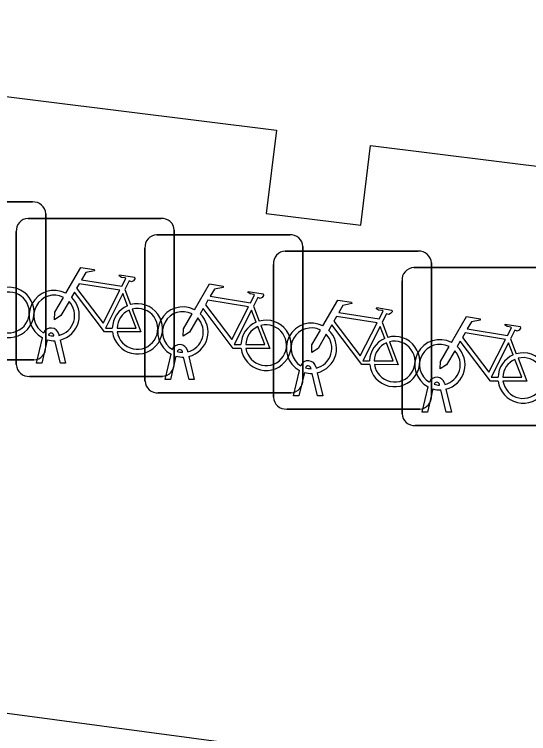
# Model space of a CAD drawing. Extents: x 161696 to 162377, y 380761 to 381673.
# Drawn here: x 162089.82 to 162093.073, y 381274.109 to 381278.658 of the extents above; entities that cross this region are included whole.
import ezdxf

# ---------------------------------------------------------------- set-up
doc = ezdxf.new("R2010")
doc.units = 0
for name, color, linetype in [('IMGEO_Fietsenrek', 7, 'Continuous'), ('IMGEO_Pand', 7, 'Continuous'), ('IMGEO_Voetpad_open', 7, 'Continuous')]:
    doc.layers.add(name, color=color, linetype=linetype)

msp = doc.modelspace()

# ---------------------------------------------------------------- linework, layer by layer
at = {"layer": 'IMGEO_Fietsenrek'}
for p, q in [((162089.0939, 381277.4715), (162089.9348, 381277.4715)), ((162089.9348, 381277.4715), (162089.0939, 381277.4715)), ((162090.0185, 381277.3971), (162090.0185, 381276.5562)), ((162090.0185, 381276.5562), (162090.0185, 381277.3971)), ((162089.9069, 381277.3675), (162090.7478, 381277.3675)), ((162090.7478, 381277.3675), (162089.9069, 381277.3675)), ((162089.8325, 381276.4429), (162089.8325, 381277.2838)), ((162089.8325, 381277.2838), (162089.8325, 381276.4429)), ((162090.7209, 381277.2635), (162091.5618, 381277.2635)), ((162091.5618, 381277.2635), (162090.7209, 381277.2635)), ((162090.8315, 381277.2931), (162090.8315, 381276.4522)), ((162090.8315, 381276.4522), (162090.8315, 381277.2931)), ((162090.6465, 381276.3389), (162090.6465, 381277.1798)), ((162090.6465, 381277.1798), (162090.6465, 381276.3389)), ((162091.6455, 381277.1891), (162091.6455, 381276.3482)), ((162091.6455, 381276.3482), (162091.6455, 381277.1891)), ((162091.5339, 381277.1605), (162092.3748, 381277.1605)), ((162092.3748, 381277.1605), (162091.5339, 381277.1605)), ((162091.4595, 381276.2359), (162091.4595, 381277.0768)), ((162091.4595, 381277.0768), (162091.4595, 381276.2359)), ((162092.4585, 381277.0861), (162092.4585, 381276.2452)), ((162092.4585, 381276.2452), (162092.4585, 381277.0861)), ((162092.3469, 381277.0565), (162093.1878, 381277.0565)), ((162093.1878, 381277.0565), (162092.3469, 381277.0565)), ((162092.2725, 381276.1319), (162092.2725, 381276.9728)), ((162092.2725, 381276.9728), (162092.2725, 381276.1319)), ((162090.5192, 381276.9172), (162090.5555, 381276.822)), ((162091.3332, 381276.8132), (162091.3695, 381276.718)), ((162092.1462, 381276.7102), (162092.1825, 381276.615)), ((162090.0699, 381276.6239), (162090.0689, 381276.6282)), ((162090.1006, 381276.6354), (162090.1024, 381276.6275)), ((162089.9595, 381276.4523), (162089.9978, 381276.6123)), ((162090.0282, 381276.6001), (162089.9929, 381276.4523)), ((162090.111, 381276.4523), (162090.0771, 381276.594)), ((162090.1094, 381276.5983), (162090.1444, 381276.4523)), ((162092.9592, 381276.6062), (162092.9955, 381276.511)), ((162090.9146, 381276.5314), (162090.9164, 381276.5235)), ((162090.7735, 381276.3483), (162090.8118, 381276.5083)), ((162090.8422, 381276.4961), (162090.8069, 381276.3483)), ((162090.8839, 381276.5199), (162090.8829, 381276.5242)), ((162090.925, 381276.3483), (162090.8911, 381276.49)), ((162090.9234, 381276.4943), (162090.9584, 381276.3483)), ((162089.9441, 381276.4725), (162089.1032, 381276.4725)), ((162089.1032, 381276.4725), (162089.9441, 381276.4725)), ((162089.9929, 381276.4523), (162089.9595, 381276.4523)), ((162090.1444, 381276.4523), (162090.111, 381276.4523)), ((162091.5865, 381276.2453), (162091.6248, 381276.4053)), ((162091.6552, 381276.3931), (162091.6199, 381276.2453)), ((162091.6969, 381276.4169), (162091.6959, 381276.4212)), ((162091.7276, 381276.4284), (162091.7294, 381276.4205)), ((162091.7364, 381276.3913), (162091.7714, 381276.2453)), ((162090.7571, 381276.3685), (162089.9162, 381276.3685)), ((162089.9162, 381276.3685), (162090.7571, 381276.3685)), ((162090.8069, 381276.3483), (162090.7735, 381276.3483)), ((162090.9584, 381276.3483), (162090.925, 381276.3483)), ((162091.738, 381276.2453), (162091.7041, 381276.387)), ((162092.3995, 381276.1413), (162092.4378, 381276.3013)), ((162092.5099, 381276.3129), (162092.5089, 381276.3172)), ((162092.5406, 381276.3244), (162092.5424, 381276.3165)), ((162091.5711, 381276.2645), (162090.7302, 381276.2645)), ((162090.7302, 381276.2645), (162091.5711, 381276.2645)), ((162092.4682, 381276.2891), (162092.4329, 381276.1413)), ((162092.551, 381276.1413), (162092.5171, 381276.283)), ((162092.5494, 381276.2873), (162092.5844, 381276.1413)), ((162091.6199, 381276.2453), (162091.5865, 381276.2453)), ((162091.7714, 381276.2453), (162091.738, 381276.2453)), ((162092.3841, 381276.1615), (162091.5432, 381276.1615)), ((162091.5432, 381276.1615), (162092.3841, 381276.1615)), ((162092.4329, 381276.1413), (162092.3995, 381276.1413)), ((162092.5844, 381276.1413), (162092.551, 381276.1413)), ((162093.1971, 381276.0575), (162092.3562, 381276.0575)), ((162092.3562, 381276.0575), (162093.1971, 381276.0575))]:
    msp.add_line(p, q, dxfattribs=at)
for points in [[(162090.1451, 381276.8942), (162090.2398, 381277.0577), (162090.326, 381277.0439), (162090.3277, 381277.0352), (162090.2716, 381277.0243), (162090.2454, 381276.979), (162090.5006, 381276.9382)], [(162090.5006, 381276.9382), (162090.5256, 381276.987), (162090.5205, 381276.991), (162090.4973, 381276.9947), (162090.4846, 381277.0022), (162090.4836, 381277.0053), (162090.4858, 381277.0099), (162090.5806, 381276.9948), (162090.5829, 381276.9845), (162090.5735, 381276.9721), (162090.5611, 381276.9657), (162090.5466, 381276.9719), (162090.5192, 381276.9172)], [(162090.4877, 381276.913), (162090.2309, 381276.954), (162090.2142, 381276.9252), (162090.3812, 381276.7049), (162090.4877, 381276.913)], [(162090.9591, 381276.7902), (162091.0538, 381276.9537), (162091.14, 381276.9399), (162091.1417, 381276.9312), (162091.0856, 381276.9203), (162091.0594, 381276.875), (162091.3146, 381276.8342)], [(162090.4408, 381276.6495), (162090.3911, 381276.6496), (162090.2004, 381276.9013), (162090.1814, 381276.8685)], [(162090.5357, 381276.815), (162090.5064, 381276.8918), (162090.397, 381276.6737), (162090.4397, 381276.6736)], [(162091.3146, 381276.8342), (162091.3396, 381276.883), (162091.3345, 381276.887), (162091.3113, 381276.8907), (162091.2986, 381276.8982), (162091.2976, 381276.9013), (162091.2998, 381276.9059), (162091.3946, 381276.8908), (162091.3969, 381276.8805), (162091.3875, 381276.8681), (162091.3751, 381276.8617), (162091.3606, 381276.8679), (162091.3332, 381276.8132)], [(162090.1658, 381276.8417), (162090.1142, 381276.7525), (162090.0743, 381276.7265), (162090.0755, 381276.774), (162090.13, 381276.8682)], [(162091.3017, 381276.809), (162091.0449, 381276.85), (162091.0282, 381276.8212), (162091.1952, 381276.6009), (162091.3017, 381276.809)], [(162091.7721, 381276.6872), (162091.8668, 381276.8507), (162091.953, 381276.8369), (162091.9547, 381276.8282), (162091.8986, 381276.8173), (162091.8724, 381276.772), (162092.1276, 381276.7312)], [(162092.1276, 381276.7312), (162092.1526, 381276.78), (162092.1475, 381276.784), (162092.1243, 381276.7877), (162092.1116, 381276.7952), (162092.1106, 381276.7983), (162092.1128, 381276.8029), (162092.2076, 381276.7878), (162092.2099, 381276.7775), (162092.2005, 381276.7651), (162092.1881, 381276.7587), (162092.1736, 381276.7649), (162092.1462, 381276.7102)], [(162090.4697, 381276.6735), (162090.5896, 381276.6733), (162090.5464, 381276.7869)], [(162090.5662, 381276.7938), (162090.6212, 381276.6492), (162090.4711, 381276.6495)], [(162090.9798, 381276.7377), (162090.9282, 381276.6485), (162090.8883, 381276.6225), (162090.8895, 381276.67), (162090.944, 381276.7642)], [(162091.2548, 381276.5455), (162091.2051, 381276.5456), (162091.0144, 381276.7973), (162090.9954, 381276.7645)], [(162091.3497, 381276.711), (162091.3204, 381276.7878), (162091.211, 381276.5697), (162091.2537, 381276.5696)], [(162092.1147, 381276.706), (162091.8579, 381276.747), (162091.8412, 381276.7182), (162092.0082, 381276.4979), (162092.1147, 381276.706)], [(162092.5851, 381276.5832), (162092.6798, 381276.7467), (162092.766, 381276.7329), (162092.7677, 381276.7242), (162092.7116, 381276.7133), (162092.6854, 381276.668), (162092.9406, 381276.6272)], [(162091.2837, 381276.5695), (162091.4036, 381276.5693), (162091.3604, 381276.6829)], [(162091.3802, 381276.6898), (162091.4352, 381276.5452), (162091.2851, 381276.5455)], [(162091.7928, 381276.6347), (162091.7412, 381276.5455), (162091.7013, 381276.5195), (162091.7025, 381276.567), (162091.757, 381276.6612)], [(162092.0678, 381276.4425), (162092.0181, 381276.4426), (162091.8274, 381276.6943), (162091.8084, 381276.6615)], [(162092.1627, 381276.608), (162092.1334, 381276.6848), (162092.024, 381276.4667), (162092.0667, 381276.4666)], [(162092.9406, 381276.6272), (162092.9656, 381276.676), (162092.9605, 381276.68), (162092.9373, 381276.6837), (162092.9246, 381276.6912), (162092.9236, 381276.6943), (162092.9258, 381276.6989), (162093.0206, 381276.6838), (162093.0229, 381276.6735), (162093.0135, 381276.6611), (162093.0011, 381276.6547), (162092.9866, 381276.6609), (162092.9592, 381276.6062)], [(162092.9277, 381276.602), (162092.6709, 381276.643), (162092.6542, 381276.6142), (162092.8212, 381276.3939), (162092.9277, 381276.602)], [(162092.0967, 381276.4665), (162092.2166, 381276.4663), (162092.1734, 381276.5799)], [(162092.1932, 381276.5868), (162092.2482, 381276.4422), (162092.0981, 381276.4425)], [(162092.8808, 381276.3385), (162092.8311, 381276.3386), (162092.6404, 381276.5903), (162092.6214, 381276.5575)], [(162092.9757, 381276.504), (162092.9464, 381276.5808), (162092.837, 381276.3627), (162092.8797, 381276.3626)], [(162092.6058, 381276.5307), (162092.5542, 381276.4415), (162092.5143, 381276.4155), (162092.5155, 381276.463), (162092.57, 381276.5572)], [(162093.0062, 381276.4828), (162093.0612, 381276.3382), (162092.9111, 381276.3385)], [(162092.9097, 381276.3625), (162093.0296, 381276.3623), (162092.9864, 381276.4759)]]:
    msp.add_lwpolyline(points, dxfattribs=at)
for centre, radius, start, end in [((162089.9406, 381277.3938), 0.0779, 2.4484, 94.2845), ((162089.9406, 381277.3938), 0.0779, 2.4484, 94.2845), ((162089.9102, 381277.2896), 0.0779, 92.4484, 184.2845), ((162089.9102, 381277.2896), 0.0779, 92.4484, 184.2845), ((162090.7536, 381277.2898), 0.0779, 2.4484, 94.2845), ((162090.7536, 381277.2898), 0.0779, 2.4484, 94.2845), ((162090.7242, 381277.1856), 0.0779, 92.4484, 184.2845), ((162090.7242, 381277.1856), 0.0779, 92.4484, 184.2845), ((162091.5676, 381277.1858), 0.0779, 2.4484, 94.2845), ((162091.5676, 381277.1858), 0.0779, 2.4484, 94.2845), ((162091.5372, 381277.0826), 0.0779, 92.4484, 184.2845), ((162091.5372, 381277.0826), 0.0779, 92.4484, 184.2845), ((162092.3806, 381277.0828), 0.0779, 2.4484, 94.2845), ((162092.3806, 381277.0828), 0.0779, 2.4484, 94.2845), ((162092.3502, 381276.9786), 0.0779, 92.4484, 184.2845), ((162092.3502, 381276.9786), 0.0779, 92.4484, 184.2845), ((162089.7857, 381276.7729), 0.159, 187.0065, 105.7708), ((162089.7857, 381276.7729), 0.129, 188.6715, 104.5883), ((162090.0721, 381276.7529), 0.159, 62.6766, 242.1369), ((162090.0721, 381276.7529), 0.129, 63.3192, 238.903), ((162090.0721, 381276.7529), 0.159, 283.5766, 46.6042), ((162090.0721, 381276.7529), 0.129, 283.6043, 43.4302), ((162090.5987, 381276.6689), 0.159, 113.3408, 178.3217), ((162090.5987, 381276.6689), 0.159, 187.0065, 105.7708), ((162090.5987, 381276.6689), 0.129, 188.6715, 104.5883), ((162090.8861, 381276.6489), 0.159, 62.6766, 242.1369), ((162090.5987, 381276.6689), 0.129, 113.923, 177.9556), ((162090.8861, 381276.6489), 0.129, 63.3192, 238.903), ((162090.8861, 381276.6489), 0.159, 283.5766, 46.6042), ((162090.8861, 381276.6489), 0.129, 283.6043, 43.4302), ((162091.4127, 381276.5649), 0.159, 113.3408, 178.3217), ((162091.4127, 381276.5649), 0.159, 187.0065, 105.7708), ((162090.0519, 381276.6243), 0.0499, 12.8025, 158.6934), ((162091.4127, 381276.5649), 0.129, 113.923, 177.9556), ((162091.4127, 381276.5649), 0.129, 188.6715, 104.5883), ((162091.6991, 381276.5459), 0.159, 62.6766, 242.1369), ((162091.6991, 381276.5459), 0.129, 63.3192, 238.903), ((162091.6991, 381276.5459), 0.159, 283.5766, 46.6042), ((162090.0519, 381276.6243), 0.0174, 12.8025, 163.4502), ((162090.0721, 381276.7529), 0.129, 253.415, 269.0204), ((162091.6991, 381276.5459), 0.129, 283.6043, 43.4302), ((162092.2257, 381276.4619), 0.159, 187.0065, 105.7708), ((162090.0721, 381276.7529), 0.159, 253.9967, 271.7867), ((162090.8659, 381276.5203), 0.0499, 12.8025, 158.6934), ((162092.2257, 381276.4619), 0.159, 113.3408, 178.3217), ((162092.2257, 381276.4619), 0.129, 113.923, 177.9556), ((162092.2257, 381276.4619), 0.129, 188.6715, 104.5883), ((162092.5121, 381276.4419), 0.159, 62.6766, 242.1369), ((162092.5121, 381276.4419), 0.129, 63.3192, 238.903), ((162089.9408, 381276.5504), 0.0779, 272.4484, 4.2845), ((162089.9408, 381276.5504), 0.0779, 272.4484, 4.2845), ((162090.8659, 381276.5203), 0.0174, 12.8025, 163.4502), ((162090.8861, 381276.6489), 0.129, 253.415, 269.0204), ((162092.5121, 381276.4419), 0.129, 283.6043, 43.4302), ((162092.5121, 381276.4419), 0.159, 283.5766, 46.6042), ((162090.8861, 381276.6489), 0.159, 253.9967, 271.7867), ((162093.0387, 381276.3579), 0.159, 113.3408, 178.3217), ((162093.0387, 381276.3579), 0.159, 187.0065, 105.7708), ((162093.0387, 381276.3579), 0.129, 188.6715, 104.5883), ((162089.9104, 381276.4462), 0.0779, 182.4484, 274.2845), ((162089.9104, 381276.4462), 0.0779, 182.4484, 274.2845), ((162090.7538, 381276.4464), 0.0779, 272.4484, 4.2845), ((162090.7538, 381276.4464), 0.0779, 272.4484, 4.2845), ((162091.6789, 381276.4173), 0.0499, 12.8025, 158.6934), ((162091.6789, 381276.4173), 0.0174, 12.8025, 163.4502), ((162093.0387, 381276.3579), 0.129, 113.923, 177.9556), ((162091.6991, 381276.5459), 0.159, 253.9967, 271.7867), ((162091.6991, 381276.5459), 0.129, 253.415, 269.0204), ((162091.5678, 381276.3424), 0.0779, 272.4484, 4.2845), ((162091.5678, 381276.3424), 0.0779, 272.4484, 4.2845), ((162092.4919, 381276.3133), 0.0499, 12.8025, 158.6934), ((162090.7244, 381276.3422), 0.0779, 182.4484, 274.2845), ((162090.7244, 381276.3422), 0.0779, 182.4484, 274.2845), ((162092.4919, 381276.3133), 0.0174, 12.8025, 163.4502), ((162092.5121, 381276.4419), 0.129, 253.415, 269.0204), ((162092.5121, 381276.4419), 0.159, 253.9967, 271.7867), ((162091.5374, 381276.2392), 0.0779, 182.4484, 274.2845), ((162091.5374, 381276.2392), 0.0779, 182.4484, 274.2845), ((162092.3808, 381276.2394), 0.0779, 272.4484, 4.2845), ((162092.3808, 381276.2394), 0.0779, 272.4484, 4.2845), ((162092.3504, 381276.1352), 0.0779, 182.4484, 274.2845), ((162092.3504, 381276.1352), 0.0779, 182.4484, 274.2845)]:
    msp.add_arc(centre, radius, start, end, dxfattribs=at)
at = {"layer": 'IMGEO_Pand'}
msp.add_lwpolyline([(162083.104, 381276.531), (162085.3, 381276.258), (162085.453, 381277.49), (162085.598, 381278.658), (162091.479, 381277.926), (162091.414, 381277.398), (162092.011, 381277.324), (162092.074, 381277.829), (162098.009, 381277.091), (162097.937, 381276.514), (162098.592, 381276.433), (162098.663, 381277.007), (162099.109, 381276.951), (162099.001, 381276.083), (162099.278, 381275.728), (162099.999, 381274.802), (162099.923, 381274.191)], dxfattribs=at)
at = {"layer": 'IMGEO_Voetpad_open'}
msp.add_lwpolyline([(162099.781, 381272.896), (162082.934, 381275.15)], dxfattribs=at)

doc.saveas('drawing.dxf')
